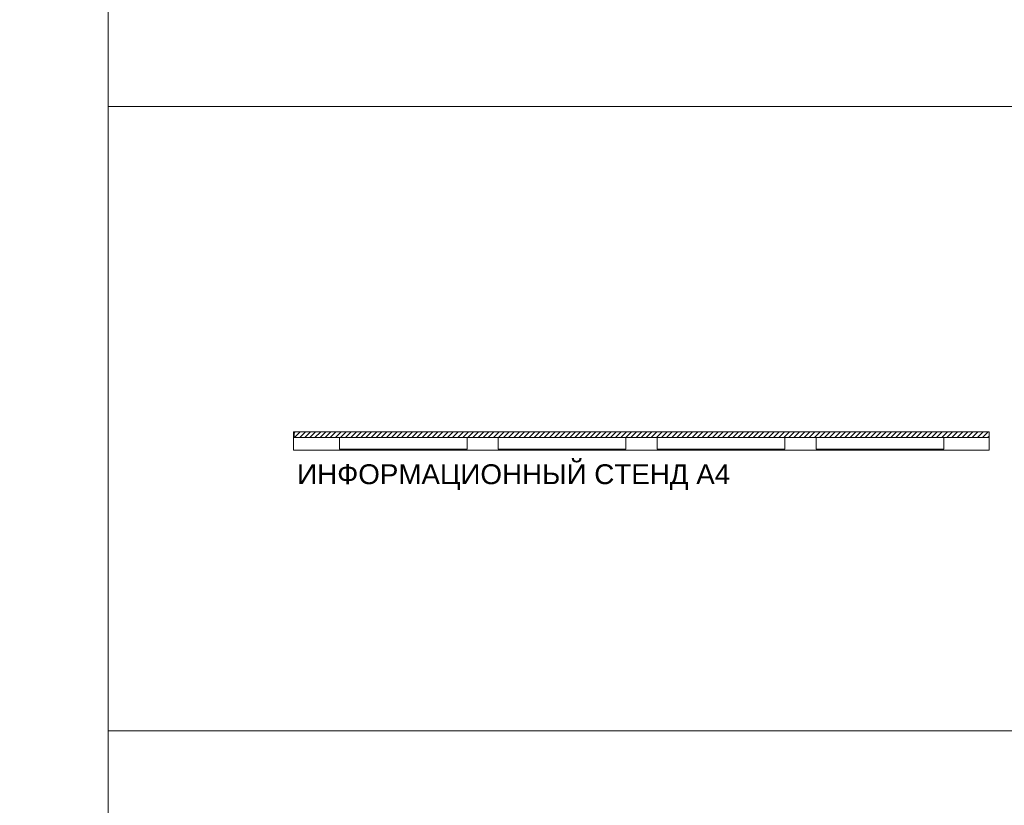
# Model space of a CAD drawing. Header units: millimetres. Extents: x -714384 to 30604203, y -92609 to 65084.
# Tile 457 of 656: x -66161 to -64425, y -51591 to -50207. Entities that reach past the tile are written whole.
import ezdxf
from ezdxf import colors
from ezdxf.entities.mleader import LeaderData, LeaderLine
from ezdxf.math import Vec2, Vec3

# ---------------------------------------------------------------- set-up
doc = ezdxf.new("R2010")
doc.units = ezdxf.units.MM
doc.layers.get('0').update_dxf_attribs({"lineweight": 0})
doc.layers.add('06_АР_Мебель', color=4, linetype='Continuous', lineweight=9)
doc.layers.add('17_АР_Текст', color=235, linetype='Continuous', lineweight=0)
doc.layers.add('1. ПОДЛОЖКА', color=7, linetype='Continuous', lineweight=0, true_color=0x9b9292)
doc.layers.add('29_Чертеж', color=7, linetype='Continuous', lineweight=0, true_color=0xababab)
doc.styles.add('_ТЕКСТОВЫЙ', font='arial.ttf', dxfattribs={"width": 0.8})
doc.styles.add('HVAC_AEP', font='arial.ttf')
doc.styles.get("Standard").update_dxf_attribs({"font": 'arial.ttf'})

# ---------------------------------------------------------------- blocks, each defined once
blk = doc.blocks.new('*T195')
at = {"color": 0, "linetype": 'ByBlock', "lineweight": -2, "transparency": 16777216}
for p, q in [((0, 0), (8500, 0)), ((0, 0), (0, -27939.33333333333)), ((8500, 0), (8500, -27939.33333333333)), ((0, -469.6666666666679), (8500, -469.6666666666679)), ((4500, -469.6666666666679), (4500, -27939.33333333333)), ((0, -4969.666666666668), (8500, -4969.666666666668)), ((0, -9469.666666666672), (8500, -9469.666666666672)), ((0, -13269.66666666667), (8500, -13269.66666666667)), ((0, -16669.66666666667), (8500, -16669.66666666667)), ((0, -20469.66666666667), (8500, -20469.66666666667)), ((0, -24269.66666666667), (8500, -24269.66666666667)), ((0, -26370.40563892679), (8500, -26370.40563892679)), ((0, -27939.33333333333), (8500, -27939.33333333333))]:
    blk.add_line(p, q, dxfattribs=at)
at = {"color": 0, "lineweight": 15, "transparency": 16777216, "style": 'HVAC_AEP'}
for s, insert, char_height, width, attachment_point in [('{\\H0.83333x;\\C256;Готовые блоки (Барьеры, АРМ, Почтальоны)}', (4250, -234.8333333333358), 300, 8497, 5), ('{\\fCalibri|b0|i0|c204|p34;\\C256;Группа блоков 1200\\P\\PПо невозможности разместить стандартный барьер для приёма посылок, применить откидную столешницу для МГН}', (4550, -2719.666666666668), 250, 3900, 4), ('{\\fCalibri|b0|i0|c204|p34;\\C256;Группа блоков 1400\\P\\PПо невозможности разместить стандартный барьер для приёма посылок, применить откидную столешницу для МГН}', (4550, -7219.666666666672), 250, 3900, 4), ('{\\fCalibri|b0|i0|c204|p34;\\C256;Группа блоков \\P\\PПочта банк 1400}', (4550, -11369.66666666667), 250, 3900, 4), ('{\\fCalibri|b0|i0|c204|p34;\\C256;Группа блоков \\P\\PПочта банк 1200}', (4550, -14969.66666666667), 250, 3900, 4), ('{\\C256;ГРУППА МЕБЕЛИ ЦСУ (ЦЕНТР СОЦИАЛЬНЫХ УСЛУГ)\\P\\PЕсли не помещается в кабинете можно установить в клиентском зале }', (4550, -18569.66666666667), 250, 3900, 4), ('{\\C256;ГРУППА МЕБЕЛИ ЦСУ (ЦЕНТР СОЦИАЛЬНЫХ УСЛУГ)\\P\\P\\fCalibri|b0|i0|c204|p34;Если нет места на стол 1400 ставим выноску на стол МГН 1200}', (4550, -22369.66666666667), 250, 3900, 4), ('Группа блоков АРМ\\P^JНАЧ.ОПС^JСортировщик', (4550, -25320.03615279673), 250, 3900, 4), ('{\\fCalibri|b0|i0|c204|p34;\\C256;Группа блоков \\P\\PПочтальоны}', (4550, -27154.86948613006), 250, 3900, 4)]:
    blk.add_mtext(s, dxfattribs=dict(at, insert=insert, char_height=char_height, width=width, attachment_point=attachment_point))
blk = doc.blocks.new('_Dot')
at = {"color": 0, "linetype": 'ByBlock', "lineweight": -2}
blk.add_line((-0.5, 0), (-1, 0), dxfattribs=at)
at = {"color": 0, "linetype": 'ByBlock', "const_width": 0.5}
blk.add_lwpolyline([(-0.25, 0, 1), (0.25, 0, 1)], format="xyb", close=True, dxfattribs=at)
blk = doc.blocks.new('*T197')
at = {"color": 0, "linetype": 'ByBlock', "lineweight": -2, "transparency": 16777216}
for p, q in [((0, 0), (6500, 0)), ((0, 0), (0, -14269.66666666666)), ((6500, 0), (6500, -14269.66666666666)), ((0, -469.6666666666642), (6500, -469.6666666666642)), ((2500, -469.6666666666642), (2500, -14269.66666666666)), ((0, -1735.196452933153), (6500, -1735.196452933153)), ((0, -2985.196452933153), (6500, -2985.196452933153)), ((0, -4235.196452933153), (6500, -4235.196452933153)), ((0, -5485.196452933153), (6500, -5485.196452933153)), ((0, -6735.196452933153), (6500, -6735.196452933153)), ((0, -7985.196452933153), (6500, -7985.196452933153)), ((0, -9235.196452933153), (6500, -9235.196452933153)), ((0, -10335.19645293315), (6500, -10335.19645293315)), ((0, -11435.19645293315), (6500, -11435.19645293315)), ((0, -12535.19645293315), (6500, -12535.19645293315)), ((0, -14269.66666666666), (6500, -14269.66666666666))]:
    blk.add_line(p, q, dxfattribs=at)
at = {"color": 0, "lineweight": 15, "transparency": 16777216, "style": 'HVAC_AEP'}
for s, insert, char_height, width, attachment_point in [('Клиентский зал', (3250, -234.8333333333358), 300, 6497, 5), ('Стол для заполнения^Jдокументов/МГН', (2550, -1102.431559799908), 250, 3900, 4), ('Стеллаж пристенный^J2250 х 665 х 500', (2550, -2360.196452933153), 250, 3900, 4), ('Стеллаж пристенный^J2250 х 1000 х 500', (2550, -3610.196452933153), 250, 3900, 4), ('Стеллаж островной^J1550 х 1000 х 1000', (2550, -4860.196452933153), 250, 3900, 4), ('Стеллаж пристенный^Jугловой^J2250 х 1000 х 500', (2550, -6110.196452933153), 250, 3900, 4), ('Стул для мест^Jожидания (голубой)', (2550, -7360.196452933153), 250, 3900, 4), ('Рекламно^Jинформационный^Jстенд А3', (2550, -8610.196452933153), 250, 3900, 4), ('Информационный^Jстенд А4', (2550, -9785.196452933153), 250, 3900, 4), ('Стойка поворотная^Jдля ГЖП', (2550, -10885.19645293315), 250, 3900, 4), ('Стойка поворотная^Jдля открыток', (2550, -11985.19645293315), 250, 3900, 4), ('Банкомат', (2550, -13402.4315597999), 250, 3900, 4)]:
    blk.add_mtext(s, dxfattribs=dict(at, insert=insert, char_height=char_height, width=width, attachment_point=attachment_point))
blk = doc.blocks.new('Информационный стенд А4')
at = {"layer": '06_АР_Мебель'}
h = blk.add_hatch(dxfattribs=at)
h.set_pattern_fill('ANSI31', color=256, scale=2)
h.set_pattern_definition([(45, (-19881.27647358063, -29620.09309433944), (-4.490128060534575, 4.490128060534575), [])])
h.paths.add_polyline_path([(1225, 0), (1225, -10), (0, -10), (0, 0)])
for points in [[(1225, -10), (0, -10), (0, 0), (1225, 0)], [(80, -10), (305, -10), (305, -30), (80, -30)], [(360, -10), (585, -10), (585, -30), (360, -30)], [(640, -10), (865, -10), (865, -30), (640, -30)], [(920, -10), (1145, -10), (1145, -30), (920, -30)]]:
    blk.add_lwpolyline(points, close=True, dxfattribs=at)
at = {"layer": '1. ПОДЛОЖКА'}
blk.add_lwpolyline([(1225, 0), (-1.068804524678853, 0), (-1.068804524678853, -32.07305726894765), (1225, -32.07305726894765)], close=True, dxfattribs=at)
at = {"flags": 1}
for tag, p in [('КОД_ОБОРУДОВАНИЯ', (7.725434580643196, 111.3692339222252)), ('ДОП_ИНФОРМАЦИЯ', (7.725434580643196, 59.21465537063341)), ('ДОГОВОР', (12.84384217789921, 9.23389518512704))]:
    blk.add_attdef(tag, p, '', height=25, dxfattribs=at)
at = {"layer": '06_АР_Мебель', "lineweight": 0, "insert": (387.2113693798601, -56.8995155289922), "char_height": 35, "attachment_point": 2}
blk.add_mtext_dynamic_manual_height_columns('{\\C7;ИНФОРМАЦИОННЫЙ СТЕНД А4}', width=1139.681254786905, gutter_width=12.5, heights=[0], dxfattribs=at)

msp = doc.modelspace()

# ---------------------------------------------------------------- block references
for name, p in [('*T195', (-74504.52991571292, -27455.10537215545)), ('*T197', (-66004.52991571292, -41124.77203882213)), ('Информационный стенд А4', (-65677.09750497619, -50933.63117442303))]:
    msp.add_blockref(name, p)

# ---------------------------------------------------------------- leaders
at = {"layer": '17_АР_Текст', "lineweight": 18}
ml = msp.add_multileader_mtext('Standard', dxfattribs=at)
ml.set_content('ЦСУ оборудование:\\PМонитор 23,8"\\PСистемный блок (с комплектующими)\\PИсточник бесперебойного питания\\PМышь, клавиатура\\PWeb-камера\\PМФУ лазерный', color=256, style='_ТЕКСТОВЫЙ')
ml.set_leader_properties(lineweight=0)
ml.set_arrow_properties(name='DOT')
ml.build(insert=Vec2(0, 0))
ml.multileader.update_dxf_attribs({"text_left_attachment_type": 6, "text_right_attachment_type": 6, "dogleg_length": 0.3600000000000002, "arrow_head_size": 50, "scale": 100})
ctx = ml.context
ctx.base_point, ctx.scale, ctx.char_height, ctx.arrow_head_size, ctx.landing_gap_size, ctx.plane_origin = Vec3(-74068.29152371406, -49557.0427603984), 100, 200, 50, 100, Vec3(-68828.30775664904, -44334.07486417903)
ctx.left_attachment, ctx.right_attachment, ctx.attachment_type = 6, 6, 2
notes = []
notes.append((ctx, [(1, (1, 1, 0), (-74104.29152371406, -49557.0427603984), (1, 0), 36.00000000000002, [(0, [(-74104.29152371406, -48496.40411232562)], 0, [])])]))
ctx.mtext.insert, ctx.mtext.width, ctx.mtext.defined_height, ctx.mtext.flow_direction = Vec3(-73968.29152371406, -49301.51752165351), 5220.323782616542, 815.5168005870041, 5
at = {"layer": '29_Чертеж', "lineweight": 18}
ml = msp.add_multileader_mtext('Standard', dxfattribs=at)
ml.set_content('{\\C8;\\c8224125;Магнитная доска}', color=256, style='_ТЕКСТОВЫЙ')
ml.set_leader_properties(color=253, lineweight=0)
ml.set_arrow_properties(name='DOT')
ml.build(insert=Vec2(0, 0))
ml.multileader.update_dxf_attribs({"text_left_attachment_type": 6, "text_right_attachment_type": 6, "dogleg_length": 0.3600000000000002, "arrow_head_size": 50, "scale": 100})
ctx = ml.context
ctx.base_point, ctx.scale, ctx.char_height, ctx.arrow_head_size, ctx.landing_gap_size, ctx.plane_origin = Vec3(89431.77431141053, -52540.19674342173), 100, 120, 50, 100, Vec3(91076.85055523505, -47634.93172652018)
ctx.left_attachment, ctx.right_attachment, ctx.text_align_type, ctx.attachment_type = 6, 6, 2, 2
notes.append((ctx, [(0, (1, 1, 0), (89387.39096542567, -52540.19674342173), (1, 0), 44.3833459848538, [(0, [(89385.91669111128, -50708.62962262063)], 0, [])])]))
ctx.mtext.insert, ctx.mtext.width, ctx.mtext.defined_height, ctx.mtext.alignment, ctx.mtext.flow_direction = Vec3(90573.43324729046, -52395.55827138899), 1567.213620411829, 1721.004614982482, 3, 5
for ctx, leaders in notes:
    for number, flags, end, landing, length, lines in leaders:
        leader = LeaderData()
        leader.index, (leader.has_last_leader_line, leader.has_dogleg_vector, leader.attachment_direction) = number, flags
        leader.last_leader_point, leader.dogleg_vector, leader.dogleg_length = Vec3(end), Vec3(landing), length
        for number, points, colour, breaks in lines:
            line = LeaderLine()
            line.index, line.vertices, line.color, line.breaks = number, Vec3.list(points), colors.encode_raw_color(colour), breaks
            leader.lines.append(line)
        ctx.leaders.append(leader)

doc.saveas('drawing.dxf')
